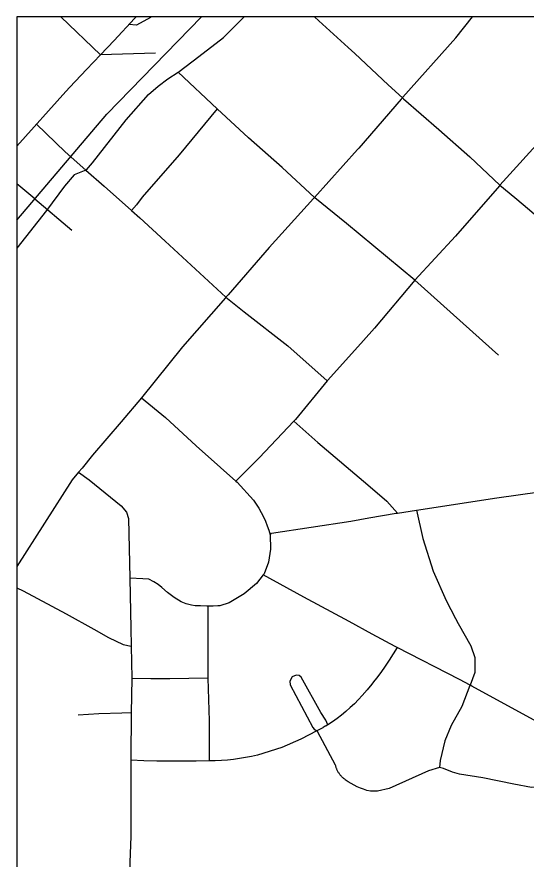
# Model space of a CAD drawing. Extents: x 1127717 to 1741049, y 2026793 to 2244711.
# Drawn here: x 1278363 to 1279752, y 2109643 to 2111942 of the extents above; entities that cross this region are included whole.
import ezdxf

# ---------------------------------------------------------------- set-up
doc = ezdxf.new("R2010")
doc.units = 0
for name, color, linetype in [('1', 7, 'Continuous'), ('10', 7, 'Continuous'), ('15', 7, 'Continuous'), ('33', 7, 'Continuous'), ('37', 7, 'Continuous'), ('40', 7, 'Continuous')]:
    doc.layers.add(name, color=color, linetype=linetype)

msp = doc.modelspace()

# ---------------------------------------------------------------- linework, layer by layer
at = {"layer": '1'}
msp.add_lwpolyline([(1349634.2, 2111942.3), (1278362.7, 2111942.3), (1278362.7, 2066677.1), (1349634.2, 2066677.1)], close=True, dxfattribs=at)
at = {"layer": '10'}
msp.add_lwpolyline([(1278362.7, 2111589.4), (1278496.5, 2111738.7), (1278507.4, 2111750.8), (1278552.3, 2111798.2), (1278591, 2111839.1)], dxfattribs=at)
at = {"layer": '15'}
msp.add_lwpolyline([(1278687.8, 2111942.3), (1278683.4, 2111938), (1278628, 2111878.1), (1278591, 2111839.1), (1278482.4, 2111942.3)], dxfattribs=at)
at = {"layer": '33'}
for points in [[(1278729.1, 2111942.3), (1278727.5, 2111940.9), (1278689.1, 2111920), (1278668, 2111921.4)], [(1278802.3, 2111791.3), (1278805.2, 2111793), (1278859.4, 2111833.7), (1278925.9, 2111886.1), (1278982.7, 2111942.3)], [(1279174.6, 2111942.3), (1279186.6, 2111931.6), (1279266.2, 2111858.9), (1279284.3, 2111842), (1279375.9, 2111756.7), (1279414.1, 2111721.5)], [(1279414.1, 2111721.5), (1279415.6, 2111723.2), (1279559.6, 2111884.7), (1279605.1, 2111942.3)], [(1280016.6, 2111864.4), (1279935.7, 2111772.5), (1279806.8, 2111621.8), (1279679.8, 2111482.6)], [(1278551, 2111524.1), (1278552.9, 2111524.8), (1278569.3, 2111543.6), (1278660.5, 2111660.9), (1278721.8, 2111730.1), (1278748.1, 2111753.3), (1278774.6, 2111773.4), (1278802.3, 2111791.3)], [(1278909.3, 2111691.3), (1278802.3, 2111791.3)], [(1279414.1, 2111721.5), (1279410.5, 2111717.4), (1279295.5, 2111583.8), (1279292.2, 2111580.2), (1279174.2, 2111449.4)], [(1279414.1, 2111721.5), (1279417.7, 2111718.2), (1279513.6, 2111635), (1279597.9, 2111559.8), (1279679.8, 2111482.6)], [(1278909.3, 2111691.3), (1278805, 2111565.7), (1278704.8, 2111449.9), (1278688.8, 2111429.4), (1278675.5, 2111413.6)], [(1279174.2, 2111449.4), (1279085.9, 2111530.7), (1278994.1, 2111612.4), (1278909.3, 2111691.3)], [(1278416.3, 2111649.2), (1278494.6, 2111574.1), (1278551, 2111524.1)], [(1278551, 2111524.1), (1278518.9, 2111511.1), (1278492.5, 2111480.2), (1278443.4, 2111414), (1278362.7, 2111310.5)], [(1278551, 2111524.1), (1278600.9, 2111479.8), (1278675.5, 2111413.6)], [(1279679.8, 2111482.6), (1279678.7, 2111481.4), (1279559.4, 2111343.3), (1279447.9, 2111223.9)], [(1279679.8, 2111482.6), (1279720.8, 2111449.3), (1279761.3, 2111415.6), (1279801.2, 2111381.4), (1279840.8, 2111346.6), (1279879.7, 2111311.2), (1279918.2, 2111275.3)], [(1279174.2, 2111449.4), (1279171.8, 2111446.5), (1279051.1, 2111313.1), (1278938.9, 2111183.6), (1278933.1, 2111176.8)], [(1279447.9, 2111223.9), (1279299.2, 2111347), (1279261.6, 2111378.1), (1279175.7, 2111448), (1279174.2, 2111449.4)], [(1278675.5, 2111413.6), (1278697.9, 2111394), (1278767.5, 2111329.6)], [(1278767.5, 2111329.6), (1278933.1, 2111176.8)], [(1279447.9, 2111223.9), (1279338.4, 2111092.7), (1279307.8, 2111058.6), (1279210.6, 2110950.4), (1279209.1, 2110948.7)], [(1279676.8, 2111019.1), (1279447.9, 2111223.9)], [(1278933.1, 2111176.8), (1278931.8, 2111175.3), (1278814.5, 2111041.7), (1278703, 2110902.7)], [(1278933.1, 2111176.8), (1278982.3, 2111136.8), (1279101.5, 2111044.3), (1279209.1, 2110948.7)], [(1279209.1, 2110948.7), (1279122.5, 2110843.3), (1279120.2, 2110840.9), (1279117.9, 2110838.5)], [(1278703, 2110902.7), (1278646.8, 2110837)], [(1278703, 2110902.7), (1278768.5, 2110849), (1278851.8, 2110771.1), (1278918, 2110712.3), (1278960.3, 2110675.2)], [(1278646.8, 2110837), (1278568.8, 2110746.3), (1278540.5, 2110710), (1278531.2, 2110699.4)], [(1279117.9, 2110838.5), (1279023.6, 2110738.5), (1278960.3, 2110675.2)], [(1279117.9, 2110838.5), (1279183.7, 2110780.4), (1279319.6, 2110664.7), (1279371.6, 2110620.5), (1279401.2, 2110587.8)], [(1278531.2, 2110699.4), (1278513.5, 2110678.5), (1278362.7, 2110442.1)], [(1278531.2, 2110699.4), (1278559.9, 2110678.6), (1278647.6, 2110607.8), (1278662.2, 2110589.9), (1278667.1, 2110573.3), (1278670.9, 2110410.6)], [(1278960.3, 2110675.2), (1278963.6, 2110672.3), (1279008.1, 2110622.9), (1279015.7, 2110612.1), (1279022.7, 2110601), (1279029.3, 2110589.5), (1279035.3, 2110577.7), (1279040.8, 2110565.7), (1279045.7, 2110553.4), (1279049.9, 2110540.9), (1279053.6, 2110528.2)], [(1279452.7, 2110595.9), (1279671.8, 2110629.5), (1279788.4, 2110646.2)], [(1279053.6, 2110528.2), (1279056.8, 2110532.6), (1279273.5, 2110566.1), (1279322.3, 2110574.4), (1279396.9, 2110587.2), (1279401.2, 2110587.8)], [(1279401.2, 2110587.8), (1279452.7, 2110595.9)], [(1279452.7, 2110595.9), (1279470.4, 2110518), (1279498.4, 2110429), (1279533.7, 2110349.6), (1279559.2, 2110300.3), (1279566.4, 2110286.5), (1279601.2, 2110225.5), (1279611.4, 2110193.8), (1279611.9, 2110169.1), (1279611.7, 2110153), (1279598.9, 2110118.2)], [(1279053.6, 2110528.2), (1279054.7, 2110489.1), (1279049.4, 2110453.6), (1279037.1, 2110421.9), (1279034.8, 2110419.1)], [(1279034.8, 2110419.1), (1279015.9, 2110395.9), (1278982.3, 2110367.5), (1278942.1, 2110342.9), (1278916.3, 2110334.8), (1278910.9, 2110334.3), (1278897.9, 2110333.9), (1278883.7, 2110333.8)], [(1279399.9, 2110220.8), (1279394.2, 2110223.6), (1279331.8, 2110257.5), (1279269, 2110291.6), (1279145.7, 2110358.7), (1279034.8, 2110419.1)], [(1278670.9, 2110410.6), (1278673.1, 2110318.5), (1278673.8, 2110273.8), (1278674.5, 2110224.4)], [(1278883.7, 2110333.8), (1278880.7, 2110333.7), (1278863.6, 2110334.9), (1278848.9, 2110335.1), (1278838.8, 2110336.8), (1278824.5, 2110340.1), (1278810.9, 2110345.7), (1278791.6, 2110357.8), (1278773.8, 2110371.2), (1278758.1, 2110385.1), (1278747.9, 2110392.8), (1278735.9, 2110400.5), (1278722.4, 2110407.8), (1278706.6, 2110408), (1278670.9, 2110410.6)], [(1278362.7, 2110384.2), (1278379.8, 2110375.8), (1278496.8, 2110312.6), (1278572.4, 2110270.8), (1278613.1, 2110248.3), (1278652.4, 2110228.8), (1278674.5, 2110224.4)], [(1278883.7, 2110333.8), (1278883.7, 2110280.1), (1278883.8, 2110138.9), (1278883.8, 2110136.9)], [(1278674.5, 2110224.4), (1278676.1, 2110137.4), (1278676.1, 2110136)], [(1279399.9, 2110220.8), (1279389.4, 2110203.5), (1279378.6, 2110186.4), (1279367.3, 2110169.6), (1279355.7, 2110153.1), (1279343.5, 2110136.9), (1279335.7, 2110127), (1279331, 2110121), (1279318.1, 2110105.4), (1279304.8, 2110090.1), (1279294.3, 2110078.6), (1279283.5, 2110067.5), (1279272.1, 2110056.8), (1279260.4, 2110046.5), (1279248.5, 2110036.6), (1279236.1, 2110027.1), (1279223.5, 2110018.1), (1279210.5, 2110009.5)], [(1279598.9, 2110118.2), (1279570.2, 2110133.8), (1279399.9, 2110220.8)], [(1279210.5, 2110009.5), (1279205.1, 2110022.4), (1279191.5, 2110043.3), (1279137.9, 2110139.8), (1279132.5, 2110144.7), (1279124.1, 2110145.4), (1279113.2, 2110140.4), (1279106.9, 2110129.2), (1279107.9, 2110118.6), (1279169.7, 2110003), (1279173.5, 2109998.4), (1279180.9, 2109993.4)], [(1278676.1, 2110136), (1278674.9, 2110042.5)], [(1278883.8, 2110136.9), (1278832, 2110136.2), (1278780.1, 2110135.8), (1278728, 2110135.7), (1278676.1, 2110136)], [(1278883.8, 2110136.9), (1278887.1, 2110020.5), (1278887.3, 2109911.7)], [(1279598.9, 2110118.2), (1279598.5, 2110116.9), (1279576.2, 2110060.2), (1279547.7, 2110007.9), (1279529.6, 2109966.3), (1279517.6, 2109912.9), (1279515.4, 2109893.5)], [(1279879.6, 2109967.5), (1279792, 2110012.3), (1279603.5, 2110115.7), (1279598.9, 2110118.2)], [(1278674.9, 2110042.5), (1278649.3, 2110042.1), (1278586.6, 2110039.6), (1278530.1, 2110035.9)], [(1278674.9, 2110042.5), (1278673.3, 2109918.3), (1278673.4, 2109913)], [(1279210.5, 2110009.5), (1279209.5, 2110009), (1279205, 2110006.5), (1279204, 2110006), (1279198.6, 2110002.8), (1279197.7, 2110002.2), (1279196.9, 2110001.7), (1279180.9, 2109993.4)], [(1279180.9, 2109993.4), (1279137.7, 2109971), (1279085.3, 2109948.4), (1279019.2, 2109927.4), (1279003, 2109923.6), (1278986.6, 2109920.3), (1278970.2, 2109917.6), (1278953.7, 2109915.4), (1278937.2, 2109913.7), (1278920.6, 2109912.5), (1278903.9, 2109911.8), (1278887.3, 2109911.7)], [(1279515.4, 2109893.5), (1279485.4, 2109883.9), (1279377.8, 2109836.3), (1279346.6, 2109828.4), (1279344.6, 2109828.4), (1279327, 2109828.8), (1279317.7, 2109831), (1279308.6, 2109833.8), (1279299.7, 2109837), (1279291, 2109840.7), (1279282.4, 2109844.9), (1279274.1, 2109849.5), (1279266.1, 2109854.6), (1279258.3, 2109860.1), (1279256.9, 2109861.2), (1279255.3, 2109862.4), (1279253.9, 2109863.6), (1279252.5, 2109864.8), (1279251.1, 2109866.1), (1279249.8, 2109867.4), (1279248.4, 2109868.8), (1279247.2, 2109870.2), (1279245.9, 2109871.6), (1279244.8, 2109873.1), (1279243.6, 2109874.6), (1279242.5, 2109876.1), (1279241.4, 2109877.7), (1279240.4, 2109879.2), (1279239.4, 2109880.8), (1279238.5, 2109882.5), (1279237.7, 2109884.1), (1279236.7, 2109885.8), (1279235.9, 2109887.5), (1279235.3, 2109889.3), (1279234.6, 2109891), (1279233.9, 2109892.8), (1279233.2, 2109894.6), (1279232.7, 2109896.4), (1279232.3, 2109898.2), (1279231.8, 2109900), (1279183, 2109992), (1279180.9, 2109993.4)], [(1279879.6, 2109967.5), (1279876.8, 2109962.7), (1279840.9, 2109894.9), (1279812, 2109856.3), (1279792, 2109843.7), (1279776.5, 2109839.6), (1279766.1, 2109838.9), (1279718.6, 2109847.8), (1279633.7, 2109865), (1279570.3, 2109874.8), (1279551.2, 2109880.6), (1279526.5, 2109890.2), (1279515.4, 2109893.5)], [(1278673.4, 2109913), (1278673.7, 2109704.7), (1278671.1, 2109634.6), (1278669.6, 2109532.1)], [(1278887.3, 2109911.7), (1278851.7, 2109910.9), (1278816, 2109910.5), (1278780.3, 2109910.5), (1278744.8, 2109910.9), (1278709.1, 2109911.8), (1278673.4, 2109913)]]:
    msp.add_lwpolyline(points, dxfattribs=at)
at = {"layer": '37'}
msp.add_lwpolyline([(1278740.9, 2111842.8), (1278591, 2111839.1)], dxfattribs=at)
at = {"layer": '40'}
for q in [(1278362.7, 2111486.7), (1278512.5, 2111359.9)]:
    msp.add_line((1278411.8, 2111445.2), q, dxfattribs=at)
msp.add_lwpolyline([(1278362.7, 2111387.2), (1278608.2, 2111677.1), (1278865.9, 2111942.3)], dxfattribs=at)
msp.add_lwpolyline([(1278362.7, 2111387.2), (1278608.2, 2111677.1), (1278865.9, 2111942.3)], dxfattribs=at)

doc.saveas('drawing.dxf')
